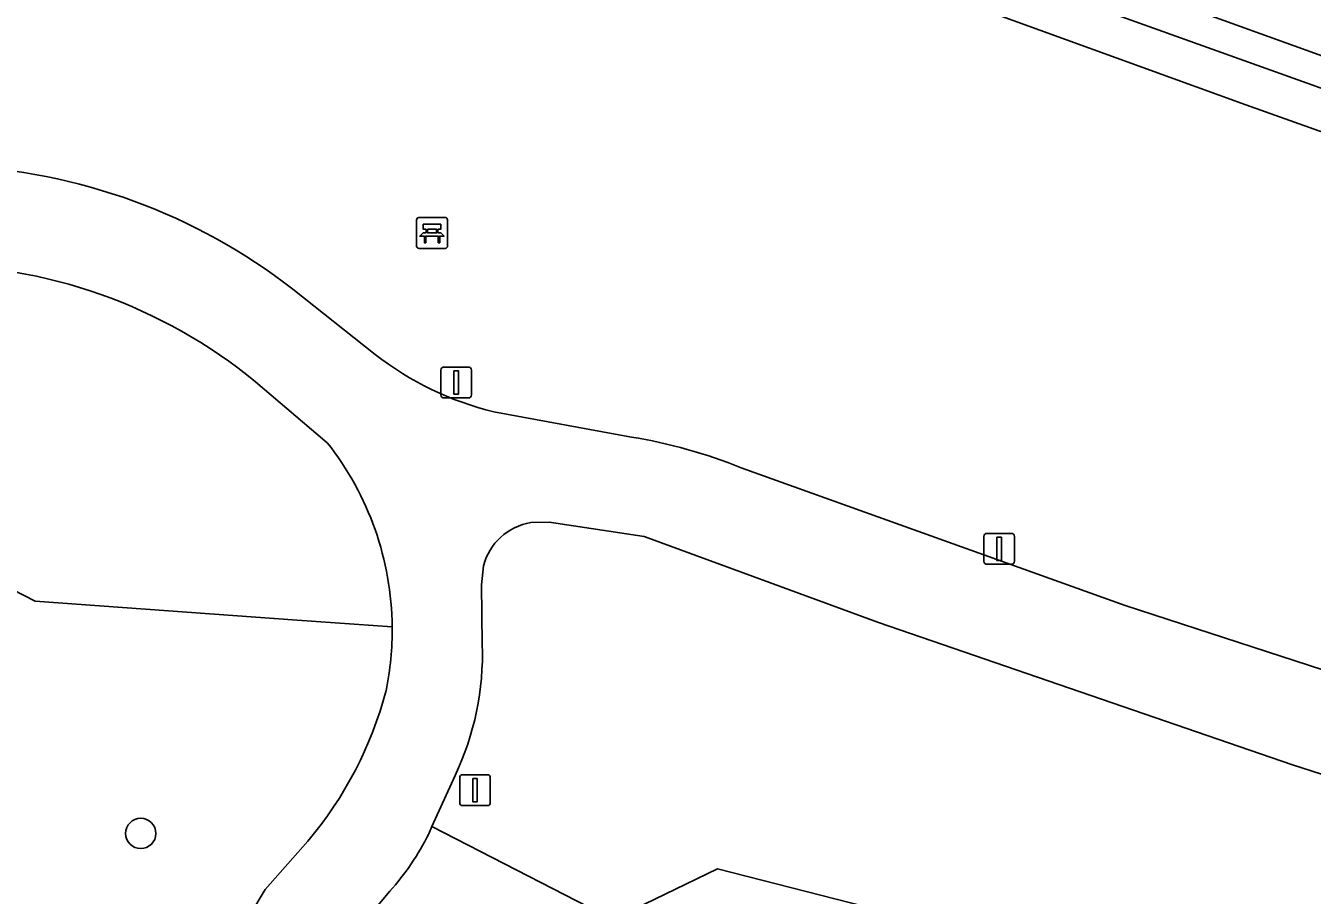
# Model space of a CAD drawing. Extents: x 155275 to 156265, y 382654 to 383635.
# Drawn here: x 155801.06 to 155842.67, y 383057.5 to 383085.6 of the extents above; entities that cross this region are included whole.
import ezdxf

# ---------------------------------------------------------------- set-up
doc = ezdxf.new("R2010")
doc.units = 0
for name, color, linetype in [('IMGEO_Bank', 7, 'Continuous'), ('IMGEO_Berm_groen', 7, 'Continuous'), ('IMGEO_Boom', 7, 'Continuous'), ('IMGEO_Fietspad_gesloten', 7, 'Continuous'), ('IMGEO_Gemengd_bos', 7, 'Continuous'), ('IMGEO_Lichtmast', 7, 'Continuous'), ('IMGEO_Loofbos', 7, 'Continuous'), ('IMGEO_Oever', 7, 'Continuous'), ('IMGEO_Waterloop', 7, 'Continuous')]:
    doc.layers.add(name, color=color, linetype=linetype)

msp = doc.modelspace()

# ---------------------------------------------------------------- linework, layer by layer
at = {"layer": 'IMGEO_Bank'}
for p, q in [((155813.697, 383078.481), (155813.697, 383079.322)), ((155813.697, 383079.322), (155813.697, 383078.481)), ((155813.772, 383079.406), (155814.613, 383079.406)), ((155814.613, 383079.406), (155813.772, 383079.406)), ((155814.697, 383079.331), (155814.697, 383078.49)), ((155814.697, 383078.49), (155814.697, 383079.331)), ((155814.394, 383078.804), (155814.001, 383078.804)), ((155814.006, 383078.912), (155814.006, 383079.018)), ((155814.05, 383079.018), (155814.05, 383078.912)), ((155814.338, 383079.024), (155814.056, 383079.024)), ((155814.056, 383078.906), (155814.338, 383078.906)), ((155814.344, 383078.912), (155814.344, 383079.018)), ((155814.388, 383079.018), (155814.388, 383078.912)), ((155814.622, 383078.406), (155813.781, 383078.406)), ((155813.781, 383078.406), (155814.622, 383078.406))]:
    msp.add_line(p, q, dxfattribs=at)
for points in [[(155814, 383079.024), (155813.914, 383079.024), (155813.914, 383079.185), (155814.477, 383079.185), (155814.477, 383079.024), (155814.394, 383079.024)], [(155813.944, 383078.804), (155813.802, 383078.804), (155813.914, 383078.906), (155814, 383078.906)], [(155813.994, 383078.797), (155813.994, 383078.59), (155813.951, 383078.59), (155813.951, 383078.797)], [(155814.394, 383078.906), (155814.477, 383078.906), (155814.589, 383078.804), (155814.45, 383078.804)], [(155814.444, 383078.797), (155814.444, 383078.59), (155814.4, 383078.59), (155814.4, 383078.797)]]:
    msp.add_lwpolyline(points, dxfattribs=at)
for centre, radius, start, end in [((155813.775, 383079.328), 0.0779, 92.4484, 184.2845), ((155813.775, 383079.328), 0.0779, 92.4484, 184.2845), ((155814.619, 383079.328), 0.0779, 2.4484, 94.2845), ((155814.619, 383079.328), 0.0779, 2.4484, 94.2845), ((155813.944, 383078.797), 0.00671, 2.8957, 87.1043), ((155814.001, 383078.797), 0.00671, 92.8957, 177.1043), ((155813.999, 383079.017), 0.00671, 2.8957, 87.1043), ((155813.999, 383078.913), 0.00671, 272.8957, 357.1043), ((155814.056, 383079.017), 0.00671, 92.8957, 177.1043), ((155814.056, 383078.913), 0.00671, 182.8957, 267.1043), ((155814.338, 383079.017), 0.00671, 2.8957, 87.1043), ((155814.338, 383078.913), 0.00671, 272.8957, 357.1043), ((155814.395, 383079.017), 0.00671, 92.8957, 177.1043), ((155814.395, 383078.913), 0.00671, 182.8957, 267.1043), ((155814.393, 383078.797), 0.00671, 2.8957, 87.1043), ((155814.45, 383078.797), 0.00671, 92.8957, 177.1043), ((155813.775, 383078.484), 0.0779, 182.4484, 274.2845), ((155813.775, 383078.484), 0.0779, 182.4484, 274.2845), ((155814.619, 383078.484), 0.0779, 272.4484, 4.2845), ((155814.619, 383078.484), 0.0779, 272.4484, 4.2845)]:
    msp.add_arc(centre, radius, start, end, dxfattribs=at)
at = {"layer": 'IMGEO_Berm_groen'}
for points in [[(155812.91, 383066.171), (155809.833, 383066.391), (155801.367, 383066.998), (155792.138, 383071.742), (155786.195, 383067.61), (155775.328, 383078.007), (155762.855, 383086.013), (155746.776, 383104.071), (155742.231, 383112.533)], [(155788.299, 383061.225), (155799.971, 383056.982), (155804.664, 383055.276), (155806.554, 383054.589), (155807.393, 383054.284), (155807.851, 383055.78), (155808.304, 383056.85), (155808.799, 383057.679), (155810.181, 383059.245)], [(155868.14, 383038.762), (155840.868, 383049.257), (155836.799, 383054.937), (155823.424, 383058.345), (155820.039, 383056.71), (155814.194, 383059.717), (155814.089, 383059.484)], [(155812.827, 383057.625), (155811.523, 383056.067)]]:
    msp.add_lwpolyline(points, dxfattribs=at)
for centre, radius, start, end in [((155803.205, 383066.074), 9.706, 348.3342, 0.5698), ((155800.682, 383067.271), 12.436, 319.8025, 345.2827), ((155807.045, 383062.908), 7.832, 317.5824, 334.0756)]:
    msp.add_arc(centre, radius, start, end, dxfattribs=at)
at = {"layer": 'IMGEO_Boom'}
msp.add_circle((155804.776, 383059.494), 0.489, dxfattribs=at)
at = {"layer": 'IMGEO_Fietspad_gesloten'}
for points in [[(155812.36, 383074.98), (155809.693, 383077.086)], [(155808.488, 383074.097), (155810.806, 383072.125)], [(155820.649, 383072.308), (155816.196, 383073.122)], [(155844.393, 383064.335), (155836.617, 383066.866), (155824.197, 383071.316)], [(155817.388, 383069.544), (155817.986, 383069.561), (155821.062, 383069.095), (155828.634, 383066.316), (155842.028, 383061.715), (155857.337, 383056.791), (155860.935, 383055.449), (155867.425, 383052.796)], [(155815.822, 383065.611), (155815.795, 383067.53), (155815.859, 383068.147)], [(155814.089, 383059.484), (155814.194, 383059.717), (155814.941, 383061.366)], [(155810.181, 383059.245), (155808.799, 383057.679), (155808.304, 383056.85), (155807.851, 383055.78), (155807.393, 383054.284), (155810.316, 383053.221), (155810.687, 383054.516)], [(155811.523, 383056.067), (155812.827, 383057.625)]]:
    msp.add_lwpolyline(points, dxfattribs=at)
for centre, radius, start, end in [((155798.058, 383062.149), 18.934, 52.0835, 87.8112), ((155797.878, 383061.119), 16.763, 50.7321, 90.2155), ((155818.62, 383083.016), 10.187, 232.0806, 256.2322), ((155803.17, 383066.078), 9.74, 0.547, 38.3774), ((155817.856, 383055.476), 17.062, 68.1816, 80.5771), ((155817.712, 383067.654), 1.917, 99.7291, 165.1048), ((155803.205, 383066.074), 9.706, 348.3342, 0.5698), ((155806.656, 383065.299), 9.171, 334.6038, 1.9469), ((155800.682, 383067.271), 12.436, 319.8025, 345.2827), ((155807.045, 383062.908), 7.832, 317.5824, 334.0756)]:
    msp.add_arc(centre, radius, start, end, dxfattribs=at)
at = {"layer": 'IMGEO_Gemengd_bos'}
for points in [[(155728.221, 383137.957), (155728.264, 383135.475), (155732.465, 383124.934), (155734.812, 383124.613), (155736.041, 383119.787), (155742.231, 383112.533), (155746.776, 383104.071), (155762.855, 383086.013), (155775.328, 383078.007), (155786.195, 383067.61), (155792.138, 383071.742), (155801.367, 383066.998), (155809.833, 383066.391), (155812.91, 383066.171)], [(155810.806, 383072.125), (155808.488, 383074.097)], [(155867.425, 383052.796), (155860.935, 383055.449), (155857.337, 383056.791), (155842.028, 383061.715), (155828.634, 383066.316), (155821.062, 383069.095), (155817.986, 383069.561), (155817.388, 383069.544)], [(155815.859, 383068.147), (155815.795, 383067.53), (155815.822, 383065.611)], [(155814.941, 383061.366), (155814.194, 383059.717), (155820.039, 383056.71), (155823.424, 383058.345), (155836.799, 383054.937), (155840.868, 383049.257), (155868.14, 383038.762), (155879.913, 383032.178), (155898.845, 383027.005), (155906.179, 383026.511), (155910.157, 383021.377), (155914.728, 383020.872), (155920.174, 383021.229), (155928.178, 383025.578), (155928.007, 383026.221)]]:
    msp.add_lwpolyline(points, dxfattribs=at)
for centre, radius, start, end in [((155797.878, 383061.119), 16.763, 50.7321, 90.2155), ((155803.17, 383066.078), 9.74, 0.547, 38.3774), ((155817.712, 383067.654), 1.917, 99.7291, 165.1048), ((155806.656, 383065.299), 9.171, 334.6038, 1.9469)]:
    msp.add_arc(centre, radius, start, end, dxfattribs=at)
at = {"layer": 'IMGEO_Lichtmast'}
for p, q in [((155814.484, 383073.672), (155814.484, 383074.472)), ((155814.484, 383074.472), (155814.484, 383073.672)), ((155814.584, 383074.572), (155815.374, 383074.572)), ((155815.374, 383074.572), (155814.584, 383074.572)), ((155815.474, 383074.472), (155815.474, 383073.672)), ((155815.474, 383073.672), (155815.474, 383074.472)), ((155815.374, 383073.572), (155814.584, 383073.572)), ((155814.584, 383073.572), (155815.374, 383073.572)), ((155832.143, 383069.194), (155832.933, 383069.194)), ((155832.933, 383069.194), (155832.143, 383069.194)), ((155832.043, 383068.294), (155832.043, 383069.094)), ((155832.043, 383069.094), (155832.043, 383068.294)), ((155833.033, 383069.094), (155833.033, 383068.294)), ((155833.033, 383068.294), (155833.033, 383069.094)), ((155832.933, 383068.194), (155832.143, 383068.194)), ((155832.143, 383068.194), (155832.933, 383068.194)), ((155815.092, 383060.493), (155815.092, 383061.293)), ((155815.092, 383061.293), (155815.092, 383060.493)), ((155815.192, 383061.393), (155815.982, 383061.393)), ((155815.982, 383061.393), (155815.192, 383061.393)), ((155816.082, 383061.293), (155816.082, 383060.493)), ((155816.082, 383060.493), (155816.082, 383061.293)), ((155815.982, 383060.393), (155815.192, 383060.393)), ((155815.192, 383060.393), (155815.982, 383060.393))]:
    msp.add_line(p, q, dxfattribs=at)
for points in [[(155814.904, 383074.447), (155815.054, 383074.447), (155815.054, 383073.697), (155814.904, 383073.697), (155814.904, 383074.447)], [(155832.463, 383069.069), (155832.613, 383069.069), (155832.613, 383068.319), (155832.463, 383068.319), (155832.463, 383069.069)], [(155815.512, 383061.268), (155815.662, 383061.268), (155815.662, 383060.518), (155815.512, 383060.518), (155815.512, 383061.268)]]:
    msp.add_lwpolyline(points, dxfattribs=at)
for centre, start, end in [((155814.584, 383074.472), 90, 180), ((155814.584, 383074.472), 90, 180), ((155815.374, 383074.472), 0, 90), ((155815.374, 383074.472), 360, 90), ((155814.584, 383073.672), 180, 270), ((155814.584, 383073.672), 180, 270), ((155815.374, 383073.672), 270, 0), ((155815.374, 383073.672), 270, 0), ((155832.143, 383069.094), 90, 180), ((155832.143, 383069.094), 90, 180), ((155832.933, 383069.094), 0, 90), ((155832.933, 383069.094), 360, 90), ((155832.143, 383068.294), 180, 270), ((155832.143, 383068.294), 180, 270), ((155832.933, 383068.294), 270, 0), ((155832.933, 383068.294), 270, 0), ((155815.192, 383061.293), 90, 180), ((155815.192, 383061.293), 90, 180), ((155815.982, 383061.293), 0, 90), ((155815.982, 383061.293), 360, 90), ((155815.192, 383060.493), 180, 270), ((155815.192, 383060.493), 180, 270), ((155815.982, 383060.493), 270, 0), ((155815.982, 383060.493), 270, 0)]:
    msp.add_arc(centre, 0.1, start, end, dxfattribs=at)
at = {"layer": 'IMGEO_Loofbos'}
for points in [[(155849.027, 383080.017), (155840.514, 383083.052), (155807.2, 383095.126)], [(155809.693, 383077.086), (155812.36, 383074.98)], [(155816.196, 383073.122), (155820.649, 383072.308)], [(155824.197, 383071.316), (155836.617, 383066.866), (155844.393, 383064.335)]]:
    msp.add_lwpolyline(points, dxfattribs=at)
for centre, radius, start, end in [((155798.058, 383062.149), 18.934, 52.0835, 87.8112), ((155818.62, 383083.016), 10.187, 232.0806, 256.2322), ((155817.856, 383055.476), 17.062, 68.1816, 80.5771)]:
    msp.add_arc(centre, radius, start, end, dxfattribs=at)
at = {"layer": 'IMGEO_Oever'}
for points in [[(155794.136, 383103.985), (155800.198, 383100.546), (155805.342, 383098.341), (155818.981, 383093.286), (155850.222, 383082.021)], [(155850.222, 383082.021), (155849.941, 383081.084), (155828.77, 383088.672), (155804.156, 383097.618), (155799.894, 383099.539)], [(155807.2, 383095.126), (155840.514, 383083.052), (155849.027, 383080.017)]]:
    msp.add_lwpolyline(points, dxfattribs=at)
at = {"layer": 'IMGEO_Waterloop'}
msp.add_lwpolyline([(155799.894, 383099.539), (155804.156, 383097.618), (155828.77, 383088.672), (155849.941, 383081.084), (155850.222, 383082.021), (155818.981, 383093.286), (155805.342, 383098.341), (155800.198, 383100.546), (155794.136, 383103.985)], dxfattribs=at)

doc.saveas('drawing.dxf')
